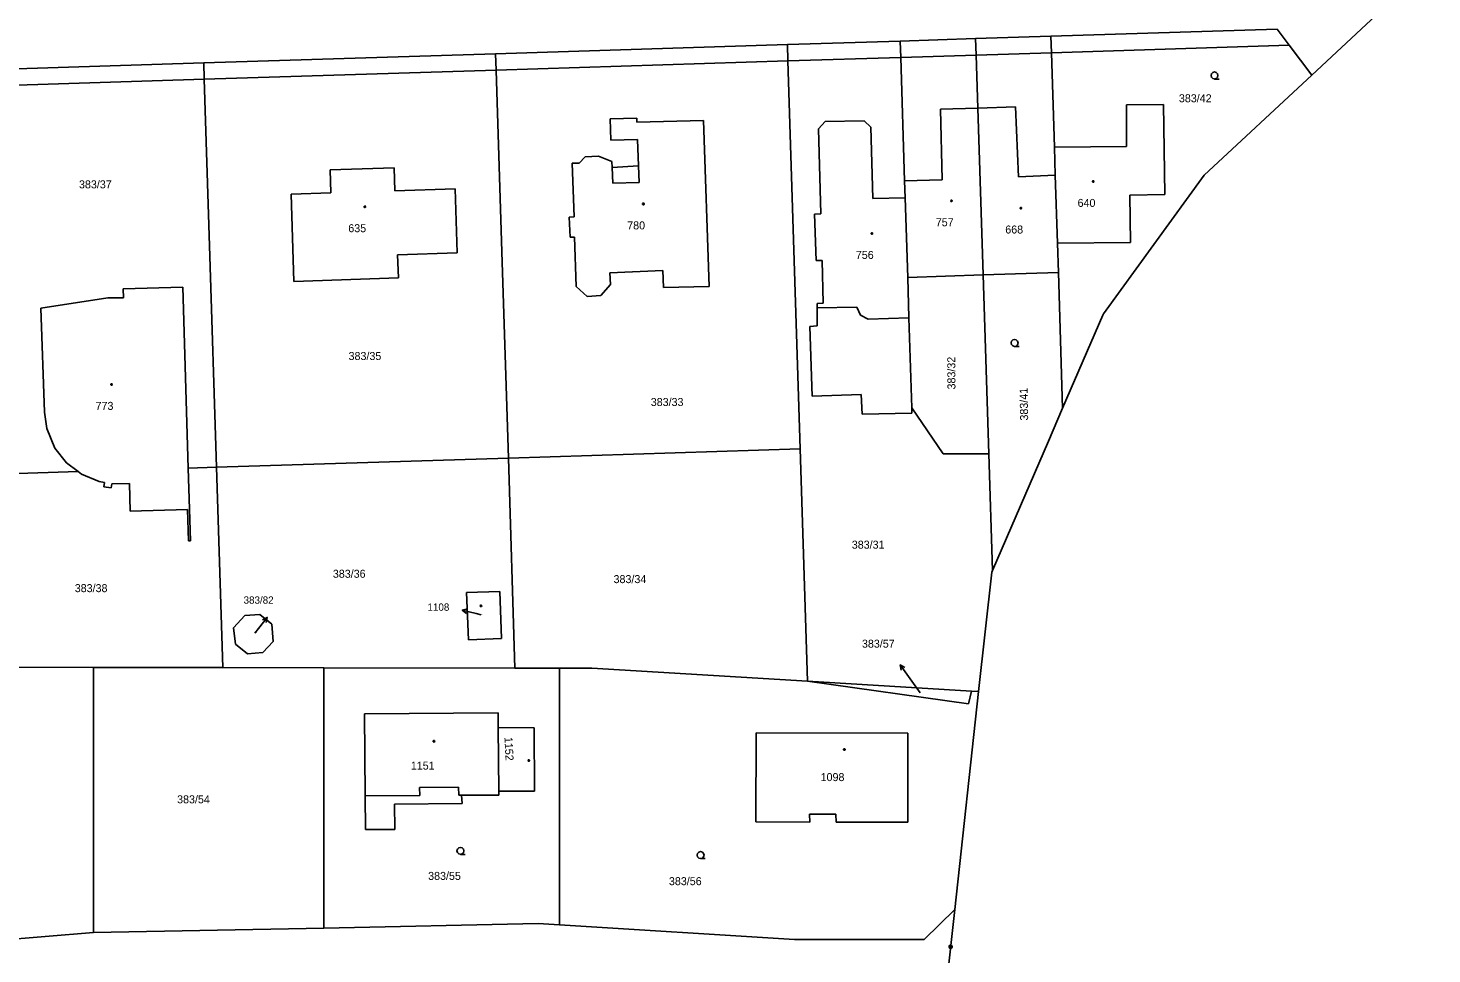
# Model space of a CAD drawing. Extents: x -757994 to -755874, y -1047691 to -1046119.
# Drawn here: x -757371.4 to -757222.3, y -1047575 to -1047476.6 of the extents above; entities that cross this region are included whole.
import ezdxf

# ---------------------------------------------------------------- set-up
doc = ezdxf.new("R2010")
doc.units = 0
doc.layers.add('katastrální mapa', color=7, linetype='Continuous')

msp = doc.modelspace()

# ---------------------------------------------------------------- linework, layer by layer
at = {"layer": 'katastrální mapa'}
for p, q in [((-757235.05, -1047481.62), (-757222.28, -1047469.72)), ((-757262.74, -1047477.5), (-757238.7, -1047476.74)), ((-757238.7, -1047476.74), (-757237.43, -1047478.44)), ((-757321.72, -1047479.35), (-757290.73, -1047478.38)), ((-757290.73, -1047478.38), (-757278.74, -1047478)), ((-757290.73, -1047478.38), (-757290.68, -1047480.12)), ((-757278.74, -1047478), (-757270.74, -1047477.75)), ((-757278.74, -1047478), (-757278.69, -1047479.74)), ((-757270.74, -1047477.75), (-757262.74, -1047477.5)), ((-757270.74, -1047477.75), (-757270.69, -1047479.49)), ((-757262.74, -1047477.5), (-757262.69, -1047479.24)), ((-757262.69, -1047479.24), (-757237.43, -1047478.44)), ((-757237.43, -1047478.44), (-757235.05, -1047481.62)), ((-757352.7, -1047480.33), (-757321.72, -1047479.35)), ((-757321.72, -1047479.35), (-757321.66, -1047481.09)), ((-757321.66, -1047481.09), (-757290.68, -1047480.12)), ((-757290.68, -1047480.12), (-757278.69, -1047479.74)), ((-757290.68, -1047480.12), (-757289.97, -1047502.46)), ((-757278.69, -1047479.74), (-757270.69, -1047479.49)), ((-757278.28, -1047492.87), (-757278.69, -1047479.74)), ((-757270.69, -1047479.49), (-757262.69, -1047479.24)), ((-757270.69, -1047479.49), (-757270.51, -1047485.12)), ((-757262.69, -1047479.24), (-757262.37, -1047489.29)), ((-757373.69, -1047480.99), (-757352.7, -1047480.33)), ((-757352.7, -1047480.33), (-757352.65, -1047482.07)), ((-757352.65, -1047482.07), (-757321.66, -1047481.09)), ((-757321.66, -1047481.09), (-757321.05, -1047500.42)), ((-757246.45, -1047492.26), (-757235.05, -1047481.62)), ((-757373.67, -1047482.73), (-757352.65, -1047482.07)), ((-757352.09, -1047499.76), (-757352.65, -1047482.07)), ((-757254.73, -1047484.79), (-757250.77, -1047484.74)), ((-757250.77, -1047484.74), (-757250.65, -1047494.3)), ((-757309.54, -1047486.28), (-757306.71, -1047486.21)), ((-757306.71, -1047486.21), (-757306.7, -1047486.62)), ((-757274.47, -1047485.24), (-757270.51, -1047485.12)), ((-757274.28, -1047492.76), (-757274.47, -1047485.24)), ((-757270.51, -1047485.12), (-757266.5, -1047485)), ((-757270.51, -1047485.12), (-757269.95, -1047502.86)), ((-757266.5, -1047485), (-757266.19, -1047492.43)), ((-757254.72, -1047489.2), (-757254.73, -1047484.79)), ((-757309.49, -1047488.55), (-757309.54, -1047486.28)), ((-757306.7, -1047486.62), (-757299.64, -1047486.45)), ((-757299.64, -1047486.45), (-757299.04, -1047504.08)), ((-757286.72, -1047486.57), (-757287.42, -1047487.35)), ((-757287.42, -1047487.35), (-757287.18, -1047496.35)), ((-757282.57, -1047486.49), (-757286.72, -1047486.57)), ((-757281.85, -1047487.17), (-757282.57, -1047486.49)), ((-757281.66, -1047494.74), (-757281.85, -1047487.17)), ((-757306.63, -1047488.45), (-757309.49, -1047488.55)), ((-757306.53, -1047491.28), (-757306.63, -1047488.45)), ((-757262.37, -1047489.29), (-757254.72, -1047489.2)), ((-757312.84, -1047490.97), (-757312.19, -1047490.3)), ((-757312.19, -1047490.3), (-757310.79, -1047490.24)), ((-757310.79, -1047490.24), (-757309.37, -1047490.8)), ((-757262.37, -1047489.29), (-757262.28, -1047492.27)), ((-757339.3, -1047491.68), (-757332.5, -1047491.49)), ((-757339.22, -1047494.13), (-757339.3, -1047491.68)), ((-757332.5, -1047491.49), (-757332.43, -1047493.92)), ((-757313.6, -1047490.98), (-757312.84, -1047490.97)), ((-757313.39, -1047496.7), (-757313.6, -1047490.98)), ((-757309.37, -1047490.8), (-757309.34, -1047491.45)), ((-757309.34, -1047491.45), (-757306.53, -1047491.28)), ((-757309.34, -1047491.45), (-757309.28, -1047493.12)), ((-757306.53, -1047491.28), (-757306.47, -1047493.03)), ((-757306.47, -1047493.03), (-757309.28, -1047493.12)), ((-757278.28, -1047492.87), (-757274.28, -1047492.76)), ((-757278.22, -1047494.65), (-757278.28, -1047492.87)), ((-757266.19, -1047492.43), (-757262.28, -1047492.27)), ((-757262.28, -1047492.27), (-757262.05, -1047499.5)), ((-757257.17, -1047506.98), (-757246.45, -1047492.26)), ((-757343.44, -1047494.27), (-757339.22, -1047494.13)), ((-757343.14, -1047503.57), (-757343.44, -1047494.27)), ((-757332.43, -1047493.92), (-757326.02, -1047493.71)), ((-757326.02, -1047493.71), (-757325.79, -1047500.52)), ((-757278.22, -1047494.65), (-757281.66, -1047494.74)), ((-757277.95, -1047503.13), (-757278.22, -1047494.65)), ((-757250.65, -1047494.3), (-757254.35, -1047494.4)), ((-757254.35, -1047494.4), (-757254.28, -1047499.41)), ((-757287.18, -1047496.35), (-757287.85, -1047496.41)), ((-757287.85, -1047496.41), (-757287.69, -1047501.34)), ((-757313.9, -1047496.71), (-757313.39, -1047496.7)), ((-757313.81, -1047498.86), (-757313.9, -1047496.71)), ((-757313.32, -1047498.84), (-757313.81, -1047498.86)), ((-757313.15, -1047504.09), (-757313.32, -1047498.84)), ((-757254.28, -1047499.41), (-757262.05, -1047499.5)), ((-757262.05, -1047499.5), (-757261.95, -1047502.61)), ((-757352.09, -1047499.76), (-757351.35, -1047523.29)), ((-757325.79, -1047500.52), (-757332.12, -1047500.73)), ((-757332.12, -1047500.73), (-757332.04, -1047503.16)), ((-757321.05, -1047500.42), (-757320.36, -1047522.32)), ((-757303.95, -1047502.39), (-757309.58, -1047502.62)), ((-757309.58, -1047502.62), (-757309.53, -1047503.88)), ((-757303.88, -1047504.2), (-757303.95, -1047502.39)), ((-757289.97, -1047502.46), (-757289.38, -1047521.34)), ((-757287.69, -1047501.34), (-757287.02, -1047501.33)), ((-757287.02, -1047501.33), (-757286.93, -1047505.87)), ((-757269.95, -1047502.86), (-757261.95, -1047502.61)), ((-757261.95, -1047502.61), (-757261.5, -1047517.01)), ((-757332.04, -1047503.16), (-757343.14, -1047503.57)), ((-757312, -1047505.14), (-757313.15, -1047504.09)), ((-757309.53, -1047503.88), (-757310.53, -1047505.03)), ((-757299.04, -1047504.08), (-757303.88, -1047504.2)), ((-757277.95, -1047503.13), (-757269.95, -1047502.86)), ((-757277.95, -1047503.13), (-757277.82, -1047507.43)), ((-757269.35, -1047521.86), (-757269.95, -1047502.86)), ((-757370, -1047506.4), (-757362.91, -1047505.31)), ((-757362.91, -1047505.31), (-757361.23, -1047505.29)), ((-757361.26, -1047504.35), (-757354.94, -1047504.16)), ((-757361.23, -1047505.29), (-757361.26, -1047504.35)), ((-757354.94, -1047504.16), (-757354.36, -1047523.38)), ((-757310.53, -1047505.03), (-757312, -1047505.14)), ((-757370, -1047506.4), (-757369.64, -1047517.46)), ((-757286.93, -1047505.87), (-757287.57, -1047505.91)), ((-757287.57, -1047505.91), (-757287.56, -1047506.35)), ((-757287.56, -1047506.35), (-757283.34, -1047506.27)), ((-757287.56, -1047506.35), (-757287.55, -1047508.28)), ((-757282.95, -1047507.15), (-757283.34, -1047506.27)), ((-757257.24, -1047507.15), (-757257.17, -1047506.98)), ((-757287.55, -1047508.28), (-757288.35, -1047508.35)), ((-757288.35, -1047508.35), (-757288.09, -1047515.76)), ((-757282.14, -1047507.57), (-757282.95, -1047507.15)), ((-757277.82, -1047507.43), (-757282.14, -1047507.57)), ((-757277.82, -1047507.43), (-757277.52, -1047516.99)), ((-757261.5, -1047517.01), (-757257.24, -1047507.15)), ((-757288.09, -1047515.76), (-757282.88, -1047515.56)), ((-757282.88, -1047515.56), (-757282.8, -1047517.66)), ((-757369.64, -1047517.46), (-757369.39, -1047519.17)), ((-757282.8, -1047517.66), (-757277.5, -1047517.54)), ((-757277.52, -1047516.99), (-757277.5, -1047517.54)), ((-757274.2, -1047521.87), (-757277.52, -1047516.99)), ((-757263.01, -1047520.51), (-757261.5, -1047517.01)), ((-757369.39, -1047519.17), (-757368.52, -1047521.26)), ((-757268.96, -1047534.28), (-757263.01, -1047520.51)), ((-757368.52, -1047521.26), (-757367.28, -1047522.83)), ((-757289.38, -1047521.34), (-757320.36, -1047522.32)), ((-757288.6, -1047546.04), (-757289.38, -1047521.34)), ((-757274.2, -1047521.87), (-757269.35, -1047521.86)), ((-757269.35, -1047521.86), (-757268.96, -1047534.28)), ((-757367.28, -1047522.83), (-757366.05, -1047523.75)), ((-757354.36, -1047523.38), (-757351.35, -1047523.29)), ((-757354.22, -1047527.76), (-757354.36, -1047523.38)), ((-757351.35, -1047523.29), (-757320.36, -1047522.32)), ((-757351.35, -1047523.29), (-757350.68, -1047544.59)), ((-757319.66, -1047544.65), (-757320.36, -1047522.32)), ((-757373.51, -1047523.99), (-757366.05, -1047523.75)), ((-757366.05, -1047523.75), (-757365.68, -1047524.04)), ((-757365.68, -1047524.04), (-757363.83, -1047524.8)), ((-757363.83, -1047524.8), (-757363.25, -1047524.93)), ((-757363.25, -1047524.93), (-757363.31, -1047525.37)), ((-757363.31, -1047525.37), (-757362.55, -1047525.5)), ((-757362.55, -1047525.5), (-757362.48, -1047525.05)), ((-757362.48, -1047525.05), (-757360.59, -1047525.01)), ((-757360.59, -1047525.01), (-757360.54, -1047527.96)), ((-757360.54, -1047527.96), (-757354.44, -1047527.77)), ((-757354.44, -1047527.77), (-757354.34, -1047531.12)), ((-757354.13, -1047531.12), (-757354.22, -1047527.76)), ((-757354.34, -1047531.12), (-757354.13, -1047531.12)), ((-757269.03, -1047534.44), (-757270.42, -1047547.13)), ((-757269.03, -1047534.44), (-757268.96, -1047534.28)), ((-757324.8, -1047536.59), (-757321.28, -1047536.49)), ((-757324.59, -1047541.63), (-757324.8, -1047536.59)), ((-757321.28, -1047536.49), (-757321.08, -1047541.49)), ((-757349.54, -1047540.37), (-757348.36, -1047539.06)), ((-757348.36, -1047539.06), (-757346.75, -1047538.93)), ((-757345.97, -1047539.26), (-757346.89, -1047540.44)), ((-757346.75, -1047538.93), (-757345.48, -1047539.98)), ((-757325.25, -1047538.48), (-757323.79, -1047538.84)), ((-757323.25, -1047538.98), (-757323.79, -1047538.84)), ((-757349.34, -1047542.08), (-757349.54, -1047540.37)), ((-757347.28, -1047540.94), (-757346.89, -1047540.44)), ((-757345.48, -1047539.98), (-757345.35, -1047541.8)), ((-757348.07, -1047543.13), (-757349.34, -1047542.08)), ((-757345.35, -1047541.8), (-757346.42, -1047542.99)), ((-757321.08, -1047541.49), (-757324.59, -1047541.63)), ((-757346.42, -1047542.99), (-757348.07, -1047543.13)), ((-757278.74, -1047544.3), (-757277.87, -1047545.52)), ((-757372.86, -1047544.55), (-757364.41, -1047544.57)), ((-757364.41, -1047544.57), (-757364.43, -1047572.75)), ((-757364.41, -1047544.57), (-757350.68, -1047544.59)), ((-757350.68, -1047544.59), (-757339.96, -1047544.61)), ((-757339.96, -1047544.61), (-757319.66, -1047544.65)), ((-757339.95, -1047572.28), (-757339.96, -1047544.61)), ((-757319.66, -1047544.65), (-757314.92, -1047544.66)), ((-757314.92, -1047544.66), (-757311.51, -1047544.66)), ((-757314.92, -1047571.94), (-757314.92, -1047544.66)), ((-757311.51, -1047544.66), (-757288.6, -1047546.04)), ((-757276.62, -1047547.28), (-757277.87, -1047545.52)), ((-757288.6, -1047546.04), (-757271.19, -1047547.08)), ((-757271.51, -1047548.44), (-757288.6, -1047546.04)), ((-757272.96, -1047570.29), (-757270.42, -1047547.13)), ((-757271.19, -1047547.08), (-757271.51, -1047548.44)), ((-757271.19, -1047547.08), (-757270.42, -1047547.13)), ((-757335.63, -1047549.49), (-757321.44, -1047549.39)), ((-757335.57, -1047558.23), (-757335.63, -1047549.49)), ((-757321.44, -1047549.39), (-757321.43, -1047550.97)), ((-757321.43, -1047550.97), (-757321.36, -1047557.72)), ((-757321.43, -1047550.97), (-757317.63, -1047550.98)), ((-757317.63, -1047550.98), (-757317.59, -1047557.71)), ((-757294.08, -1047560.99), (-757294.05, -1047551.51)), ((-757294.05, -1047551.51), (-757277.93, -1047551.55)), ((-757277.93, -1047551.55), (-757277.95, -1047561.01)), ((-757325.64, -1047557.3), (-757329.79, -1047557.32)), ((-757329.79, -1047557.32), (-757329.78, -1047558.18)), ((-757325.63, -1047558.16), (-757325.64, -1047557.3)), ((-757317.59, -1047557.71), (-757321.36, -1047557.72)), ((-757321.36, -1047557.72), (-757321.36, -1047558.13)), ((-757329.78, -1047558.18), (-757335.57, -1047558.23)), ((-757335.55, -1047561.8), (-757335.57, -1047558.23)), ((-757325.28, -1047559.03), (-757332.46, -1047559.1)), ((-757332.46, -1047559.1), (-757332.43, -1047561.79)), ((-757325.32, -1047558.16), (-757325.63, -1047558.16)), ((-757321.36, -1047558.13), (-757325.32, -1047558.16)), ((-757325.32, -1047558.16), (-757325.28, -1047559.03)), ((-757288.36, -1047561.02), (-757288.37, -1047560.15)), ((-757288.37, -1047560.15), (-757285.57, -1047560.15)), ((-757285.57, -1047560.15), (-757285.55, -1047561.01)), ((-757332.43, -1047561.79), (-757335.55, -1047561.8)), ((-757288.36, -1047561.02), (-757294.08, -1047560.99)), ((-757285.55, -1047561.01), (-757277.95, -1047561.01)), ((-757272.96, -1047570.29), (-757276.19, -1047573.47)), ((-757273.81, -1047577.99), (-757272.96, -1047570.29)), ((-757339.95, -1047572.28), (-757364.43, -1047572.75)), ((-757317.19, -1047571.77), (-757339.95, -1047572.28)), ((-757314.92, -1047571.94), (-757317.19, -1047571.77)), ((-757289.96, -1047573.49), (-757314.92, -1047571.94)), ((-757364.43, -1047572.75), (-757388.43, -1047574.7)), ((-757276.19, -1047573.47), (-757289.96, -1047573.49))]:
    msp.add_line(p, q, dxfattribs=at)
for points in [[(-757245.37, -1047482.03), (-757245.56, -1047481.98), (-757245.7, -1047481.85), (-757245.74, -1047481.66), (-757245.7, -1047481.48), (-757245.56, -1047481.34), (-757245.38, -1047481.29), (-757245.19, -1047481.34), (-757245.05, -1047481.48), (-757245.01, -1047481.67), (-757245.05, -1047481.86), (-757245.19, -1047481.99), (-757245.38, -1047482.04), (-757244.88, -1047482.04)], [(-757266.6, -1047510.46), (-757266.79, -1047510.41), (-757266.93, -1047510.27), (-757266.98, -1047510.09), (-757266.93, -1047509.91), (-757266.79, -1047509.77), (-757266.6, -1047509.72), (-757266.42, -1047509.77), (-757266.28, -1047509.91), (-757266.23, -1047510.1), (-757266.28, -1047510.28), (-757266.42, -1047510.42), (-757266.61, -1047510.47), (-757266.11, -1047510.47)], [(-757324.82, -1047538.84), (-757325.25, -1047538.48), (-757324.7, -1047538.36)], [(-757346.47, -1047539.5), (-757345.97, -1047539.26), (-757346.08, -1047539.81)], [(-757278.65, -1047544.85), (-757278.74, -1047544.3), (-757278.25, -1047544.56)], [(-757325.44, -1047564.43), (-757325.63, -1047564.38), (-757325.76, -1047564.25), (-757325.82, -1047564.06), (-757325.76, -1047563.88), (-757325.63, -1047563.74), (-757325.45, -1047563.69), (-757325.26, -1047563.74), (-757325.12, -1047563.88), (-757325.08, -1047564.07), (-757325.12, -1047564.26), (-757325.26, -1047564.39), (-757325.45, -1047564.44), (-757324.95, -1047564.44)], [(-757299.94, -1047564.88), (-757300.13, -1047564.83), (-757300.26, -1047564.7), (-757300.32, -1047564.51), (-757300.26, -1047564.33), (-757300.13, -1047564.19), (-757299.95, -1047564.14), (-757299.76, -1047564.19), (-757299.62, -1047564.33), (-757299.58, -1047564.52), (-757299.62, -1047564.71), (-757299.76, -1047564.84), (-757299.95, -1047564.89), (-757299.45, -1047564.89)], [(-757273.55, -1047574.17), (-757273.44, -1047574.09), (-757273.31, -1047574.1), (-757273.23, -1047574.21), (-757273.24, -1047574.34), (-757273.35, -1047574.42), (-757273.48, -1047574.41), (-757273.56, -1047574.3), (-757273.55, -1047574.17), (-757273.53, -1047574.19), (-757273.55, -1047574.31), (-757273.51, -1047574.35), (-757273.49, -1047574.16), (-757273.44, -1047574.12), (-757273.47, -1047574.38), (-757273.43, -1047574.38), (-757273.4, -1047574.13), (-757273.36, -1047574.13), (-757273.39, -1047574.39), (-757273.35, -1047574.4), (-757273.32, -1047574.14), (-757273.29, -1047574.16), (-757273.31, -1047574.37), (-757273.27, -1047574.35), (-757273.25, -1047574.23)]]:
    msp.add_lwpolyline(points, dxfattribs=at)
for points in [[(-757258.24, -1047492.85), (-757258.19, -1047492.86), (-757258.17, -1047492.9), (-757258.16, -1047492.93), (-757258.17, -1047492.98), (-757258.21, -1047493.01), (-757258.24, -1047493.02), (-757258.28, -1047493), (-757258.32, -1047492.97), (-757258.33, -1047492.93), (-757258.32, -1047492.89), (-757258.27, -1047492.85)], [(-757273.3, -1047494.91), (-757273.25, -1047494.92), (-757273.23, -1047494.96), (-757273.22, -1047494.99), (-757273.23, -1047495.03), (-757273.27, -1047495.07), (-757273.3, -1047495.08), (-757273.35, -1047495.06), (-757273.38, -1047495.03), (-757273.39, -1047494.99), (-757273.38, -1047494.95), (-757273.34, -1047494.91)], [(-757335.6, -1047495.53), (-757335.55, -1047495.54), (-757335.52, -1047495.59), (-757335.51, -1047495.62), (-757335.52, -1047495.67), (-757335.57, -1047495.7), (-757335.6, -1047495.71), (-757335.65, -1047495.69), (-757335.68, -1047495.66), (-757335.69, -1047495.62), (-757335.68, -1047495.58), (-757335.64, -1047495.54)], [(-757306.02, -1047495.23), (-757305.97, -1047495.24), (-757305.95, -1047495.29), (-757305.94, -1047495.32), (-757305.95, -1047495.37), (-757305.99, -1047495.4), (-757306.02, -1047495.41), (-757306.07, -1047495.39), (-757306.1, -1047495.36), (-757306.1, -1047495.32), (-757306.1, -1047495.27), (-757306.05, -1047495.24)], [(-757265.92, -1047495.68), (-757265.87, -1047495.69), (-757265.85, -1047495.73), (-757265.84, -1047495.76), (-757265.85, -1047495.8), (-757265.89, -1047495.84), (-757265.92, -1047495.85), (-757265.97, -1047495.83), (-757266, -1047495.8), (-757266.01, -1047495.76), (-757266, -1047495.72), (-757265.96, -1047495.68)], [(-757281.75, -1047498.38), (-757281.7, -1047498.39), (-757281.68, -1047498.43), (-757281.67, -1047498.46), (-757281.68, -1047498.5), (-757281.72, -1047498.54), (-757281.75, -1047498.54), (-757281.79, -1047498.53), (-757281.83, -1047498.5), (-757281.84, -1047498.46), (-757281.83, -1047498.42), (-757281.78, -1047498.38)], [(-757362.49, -1047514.42), (-757362.44, -1047514.43), (-757362.42, -1047514.47), (-757362.41, -1047514.5), (-757362.42, -1047514.54), (-757362.46, -1047514.58), (-757362.49, -1047514.59), (-757362.53, -1047514.57), (-757362.57, -1047514.54), (-757362.58, -1047514.5), (-757362.57, -1047514.46), (-757362.52, -1047514.42)], [(-757323.27, -1047537.95), (-757323.22, -1047537.96), (-757323.2, -1047538), (-757323.19, -1047538.03), (-757323.2, -1047538.08), (-757323.24, -1047538.11), (-757323.27, -1047538.12), (-757323.32, -1047538.1), (-757323.35, -1047538.07), (-757323.35, -1047538.03), (-757323.35, -1047537.99), (-757323.3, -1047537.95)], [(-757328.26, -1047552.34), (-757328.21, -1047552.35), (-757328.19, -1047552.39), (-757328.18, -1047552.42), (-757328.19, -1047552.47), (-757328.23, -1047552.5), (-757328.26, -1047552.51), (-757328.3, -1047552.49), (-757328.34, -1047552.46), (-757328.35, -1047552.42), (-757328.34, -1047552.38), (-757328.29, -1047552.34)], [(-757284.69, -1047553.21), (-757284.64, -1047553.22), (-757284.61, -1047553.26), (-757284.6, -1047553.29), (-757284.61, -1047553.34), (-757284.66, -1047553.37), (-757284.69, -1047553.38), (-757284.73, -1047553.36), (-757284.76, -1047553.33), (-757284.77, -1047553.29), (-757284.76, -1047553.25), (-757284.72, -1047553.21)], [(-757318.2, -1047554.38), (-757318.15, -1047554.39), (-757318.12, -1047554.43), (-757318.11, -1047554.46), (-757318.12, -1047554.5), (-757318.17, -1047554.54), (-757318.2, -1047554.54), (-757318.24, -1047554.53), (-757318.27, -1047554.5), (-757318.28, -1047554.46), (-757318.27, -1047554.42), (-757318.23, -1047554.38)]]:
    msp.add_lwpolyline(points, close=True, dxfattribs=at)

# ---------------------------------------------------------------- texts
for s, height, p in [('383/42', 0.85, (-757249.15, -1047484.51)), ('383/37', 0.85, (-757365.96, -1047493.66)), ('640', 0.85, (-757259.91, -1047495.63)), ('635', 0.85, (-757337.36, -1047498.32)), ('780', 0.85, (-757307.74, -1047498.02)), ('757', 0.85, (-757274.97, -1047497.69)), ('668', 0.85, (-757267.59, -1047498.46)), ('756', 0.85, (-757283.46, -1047501.16)), ('383/35', 0.85, (-757337.33, -1047511.9)), ('383/33', 0.85, (-757305.24, -1047516.79)), ('773', 0.85, (-757364.2, -1047517.2)), ('383/31', 0.85, (-757283.89, -1047531.95)), ('383/36', 0.85, (-757339, -1047535.04)), ('383/34', 0.85, (-757309.19, -1047535.61)), ('383/38', 0.85, (-757366.41, -1047536.57)), ('383/82', 0.78, (-757348.48, -1047537.8)), ('1108', 0.78, (-757328.95, -1047538.55)), ('1108', 0.05, (-757323.24, -1047538.98)), ('383/82', 0.05, (-757347.27, -1047540.94)), ('383/57', 0.85, (-757282.81, -1047542.47)), ('383/57', 0.05, (-757276.75, -1047547.28)), ('1151', 0.85, (-757330.72, -1047555.43)), ('1098', 0.85, (-757287.2, -1047556.65)), ('383/54', 0.85, (-757355.54, -1047559.01)), ('383/55', 0.85, (-757328.88, -1047567.15)), ('383/56', 0.85, (-757303.31, -1047567.71))]:
    msp.add_text(s, height=height, dxfattribs=at).set_placement(p)
for s, rotation, p in [('383/32', 90.3554, (-757272.88, -1047515.03)), ('383/41', 91.043, (-757265.16, -1047518.33)), ('1152', 273.0144, (-757320.78, -1047551.98))]:
    msp.add_text(s, height=0.85, rotation=rotation, dxfattribs=at).set_placement(p)

doc.saveas('drawing.dxf')
